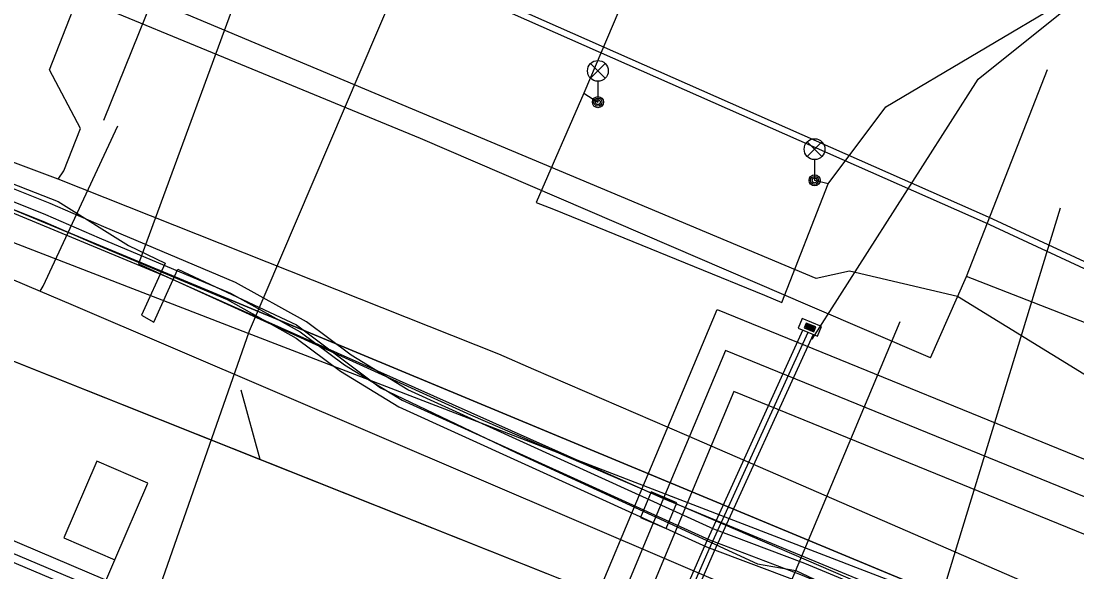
# Model space of a CAD drawing. Extents: x -596024 to -594475, y -1163820 to -1161957.
# Drawn here: x -594731.81 to -594693.78, y -1162210.45 to -1162190.62 of the extents above; entities that cross this region are included whole.
import ezdxf

# ---------------------------------------------------------------- set-up
doc = ezdxf.new("R2010")
doc.units = 0
for name, color, linetype in [('Level 1', 7, 'Continuous'), ('Vrstva 1', 7, 'Continuous'), ('Vrstva 10', 7, 'Continuous'), ('Vrstva 12', 7, 'Continuous'), ('Vrstva 13', 7, 'Continuous'), ('Vrstva 19', 7, 'Continuous'), ('Vrstva 28', 7, 'Continuous'), ('Vrstva 29', 7, 'Continuous'), ('Vrstva 30', 7, 'Continuous'), ('Vrstva 31', 7, 'Continuous'), ('Vrstva 42', 7, 'Continuous'), ('Vrstva 43', 7, 'Continuous'), ('Vrstva 44', 7, 'Continuous'), ('Vrstva 55', 7, 'Continuous'), ('Vrstva 56', 7, 'Continuous'), ('Vrstva 58', 7, 'Continuous'), ('Vrstva 9', 7, 'Continuous')]:
    doc.layers.add(name, color=color, linetype=linetype)

# ---------------------------------------------------------------- blocks, each defined once
blk = doc.blocks.new('NN620')
at = {"layer": 'Vrstva 28'}
for points in [[(0.752, 0.004), (-0.748, 0.004)], [(-0.748, 0.004), (-0.748, -0.746)], [(0.752, -0.746), (0.752, 0.004)], [(-0.748, -0.746), (0.752, -0.746)], [(0.368, -0.18), (-0.376, -0.18)], [(-0.376, -0.18), (-0.376, -0.558)], [(-0.376, -0.558), (0.368, -0.558)], [(0.321, -0.227), (-0.329, -0.227)], [(-0.329, -0.227), (-0.329, -0.51)], [(-0.329, -0.51), (0.321, -0.51)], [(0.274, -0.274), (-0.281, -0.274)], [(-0.281, -0.274), (-0.281, -0.463)], [(-0.281, -0.463), (0.274, -0.463)], [(0.227, -0.321), (-0.234, -0.321)], [(-0.234, -0.321), (-0.234, -0.416)], [(-0.234, -0.416), (0.227, -0.416)], [(-0.193, -0.369), (0.185, -0.369)], [(0.227, -0.416), (0.227, -0.321)], [(0.274, -0.463), (0.274, -0.274)], [(0.321, -0.51), (0.321, -0.227)], [(0.368, -0.558), (0.368, -0.18)]]:
    blk.add_lwpolyline(points, dxfattribs=at)

msp = doc.modelspace()

# ---------------------------------------------------------------- linework, layer by layer
at = {"layer": 'Level 1'}
for points in [[(-594750.45, -1162195.55), (-594709.77, -1162211.75), (-594681.66, -1162222.95), (-594639.16, -1162241.84), (-594604.2, -1162257.38), (-594561.16, -1162275.84)], [(-594723.2, -1162206.4), (-594723.88, -1162203.91)]]:
    msp.add_lwpolyline(points, dxfattribs=at)
at = {"layer": 'Vrstva 1'}
msp.add_lwpolyline([(-594750.45, -1162195.55), (-594749.13, -1162196.07), (-594732.5, -1162202.7), (-594723.2, -1162206.4), (-594709.77, -1162211.75)], dxfattribs=at)
at = {"layer": 'Vrstva 10'}
msp.add_lwpolyline([(-594776.154, -1162191.153), (-594772.298, -1162192.772), (-594764.852, -1162195.956), (-594763.349, -1162196.593), (-594741.779, -1162205.699), (-594725.074, -1162212.755), (-594718.123, -1162215.684)], dxfattribs=at)
at = {"layer": 'Vrstva 12'}
for points in [[(-594709.79, -1162161.71), (-594711.19, -1162161.15), (-594711.71, -1162161.2), (-594720.54, -1162182.38), (-594720.76, -1162182.87), (-594723.51, -1162188.28), (-594727.58, -1162199.36), (-594715.62, -1162204.79), (-594697, -1162212.84), (-594691.98, -1162214.75)], [(-594687.5, -1162206.1), (-594692.91, -1162203.71), (-594698.08, -1162200.54), (-594701.97, -1162199.62), (-594703.17, -1162199.89), (-594736.07, -1162186.08), (-594790.15, -1162162.04)], [(-594691.9, -1162214.74), (-594693.41, -1162214.13), (-594708.66, -1162207.82), (-594726.57, -1162199.83), (-594745.03, -1162192.17), (-594754.89, -1162188.06), (-594753.69, -1162185.32)], [(-594767.38, -1162194.31), (-594722.65, -1162213.34), (-594687.5, -1162228.11)]]:
    msp.add_lwpolyline(points, dxfattribs=at)
at = {"layer": 'Vrstva 13'}
for p, q in [((-594714.2, -1162157.95), (-594728.842, -1162194.193)), ((-594699.45, -1162213.94), (-594694.37, -1162197.34)), ((-594704.47, -1162211.75), (-594700.143, -1162201.438))]:
    msp.add_line(p, q, dxfattribs=at)
for points in [[(-594836.23, -1162155.443), (-594836.196, -1162155.782), (-594816.247, -1162164.384), (-594814.935, -1162164.957), (-594803.879, -1162169.64), (-594755.473, -1162190.086), (-594744.01, -1162194.87), (-594731.121, -1162200.339), (-594730.015, -1162200.811), (-594704.47, -1162211.75), (-594699.45, -1162213.94), (-594673.314, -1162225.133)], [(-594731.121, -1162200.339), (-594731.019, -1162200.163), (-594728.325, -1162194.388)]]:
    msp.add_lwpolyline(points, dxfattribs=at)
at = {"layer": 'Vrstva 19'}
for points in [[(-594695.25, -1162276.17), (-594690.21, -1162265.28), (-594680.2, -1162243.33), (-594679.351, -1162240.241), (-594678.82, -1162238.33), (-594678.078, -1162235.421), (-594674.9, -1162222.97), (-594673.86, -1162218.9), (-594682.15, -1162216.27), (-594693.73, -1162211.66), (-594707.83, -1162205.54), (-594713.34, -1162203.16), (-594714.6, -1162202.61), (-594730.47, -1162196.31), (-594740.5, -1162192.55), (-594751.07, -1162187.95), (-594753.63, -1162189.06), (-594775.09, -1162179.85), (-594776.07, -1162176.84), (-594793.1, -1162168.81), (-594802.09, -1162164.76), (-594816.08, -1162158.49), (-594834.13, -1162150.42), (-594853.67, -1162141.96)], [(-594730.47, -1162196.31), (-594730.27, -1162196.01), (-594729.67, -1162194.49), (-594730.79, -1162192.37), (-594726.07, -1162180.33), (-594725.45, -1162178.74)]]:
    msp.add_lwpolyline(points, dxfattribs=at)
at = {"layer": 'Vrstva 29'}
for p, q in [((-594706.437, -1162202.481), (-594708.847, -1162208.228)), ((-594708.847, -1162208.228), (-594715.885, -1162225.012))]:
    msp.add_line(p, q, dxfattribs=at)
msp.add_lwpolyline([(-594527.721, -1162116.547), (-594550.035, -1162144.733), (-594618.49, -1162117.698), (-594660.636, -1162221.142), (-594706.437, -1162202.481)], dxfattribs=at)
at = {"layer": 'Vrstva 30'}
for p, q in [((-594709.631, -1162207.899), (-594706.74, -1162201.008)), ((-594706.133, -1162203.955), (-594708.063, -1162208.557)), ((-594716.669, -1162224.684), (-594709.631, -1162207.9)), ((-594708.063, -1162208.557), (-594715.101, -1162225.341))]:
    msp.add_line(p, q, dxfattribs=at)
for points in [[(-594706.74, -1162201.008), (-594661.322, -1162219.513), (-594619.181, -1162116.081), (-594550.439, -1162143.229), (-594528.701, -1162115.771)], [(-594526.741, -1162117.323), (-594549.631, -1162146.237), (-594617.799, -1162119.315), (-594659.95, -1162222.771), (-594706.133, -1162203.955)]]:
    msp.add_lwpolyline(points, dxfattribs=at)
at = {"layer": 'Vrstva 31'}
msp.add_lwpolyline([(-594708.579, -1162208.883), (-594708.192, -1162207.96), (-594709.115, -1162207.574), (-594709.501, -1162208.496)], close=True, dxfattribs=at)
at = {"layer": 'Vrstva 42'}
for p, q in [((-594697.333, -1162192.705), (-594686.097, -1162183.699)), ((-594703.313, -1162202.066), (-594697.333, -1162192.705))]:
    msp.add_line(p, q, dxfattribs=at)
for points in [[(-594763.837, -1162200.659), (-594758.837, -1162203.099), (-594756.007, -1162204.859), (-594751.587, -1162206.709), (-594749.697, -1162207.299), (-594741.697, -1162210.639), (-594736.547, -1162213.009), (-594735.267, -1162213.479), (-594730.417, -1162215.679), (-594720.697, -1162219.769), (-594715.217, -1162222.125), (-594714.778, -1162222.42), (-594713.279, -1162223.092), (-594712.844, -1162222.824), (-594712.197, -1162221.469), (-594707.027, -1162209.629), (-594703.467, -1162201.819)], [(-594703.649, -1162201.736), (-594707.209, -1162209.547), (-594712.379, -1162221.386), (-594712.996, -1162222.683), (-594713.294, -1162222.866), (-594714.696, -1162222.238)], [(-594703.285, -1162201.902), (-594706.844, -1162209.71), (-594712.015, -1162221.552), (-594712.748, -1162223.081), (-594712.587, -1162223.259), (-594712.247, -1162223.539), (-594711.527, -1162223.729)], [(-594730.013, -1162213.687), (-594728.432, -1162210.013), (-594727.246, -1162207.257), (-594729.083, -1162206.466), (-594730.269, -1162209.222), (-594728.432, -1162210.013)]]:
    msp.add_lwpolyline(points, dxfattribs=at)
at = {"layer": 'Vrstva 44'}
msp.add_lwpolyline([(-594717.114, -1162188.761), (-594696.98, -1162197.67), (-594689.88, -1162200.96), (-594682.185, -1162203.807), (-594681.454, -1162204.395)], dxfattribs=at)
at = {"layer": 'Vrstva 55'}
for p, q in [((-594706.501, -1162181.297), (-594711.536, -1162193.213)), ((-594697.333, -1162192.705), (-594686.097, -1162183.699)), ((-594700.665, -1162193.709), (-594693.811, -1162189.641)), ((-594703.313, -1162202.066), (-594697.333, -1162192.705)), ((-594711.536, -1162193.213), (-594713.263, -1162197.147)), ((-594711.536, -1162193.213), (-594711.035, -1162193.537)), ((-594702.736, -1162196.479), (-594700.665, -1162193.709)), ((-594702.736, -1162196.479), (-594703.23, -1162196.354)), ((-594704.404, -1162200.751), (-594702.736, -1162196.479)), ((-594713.263, -1162197.147), (-594712.634, -1162197.389)), ((-594712.634, -1162197.389), (-594705.034, -1162200.482)), ((-594705.034, -1162200.482), (-594704.404, -1162200.751))]:
    msp.add_line(p, q, dxfattribs=at)
for points in [[(-594699.06, -1162202.74), (-594703.385, -1162200.881), (-594717.43, -1162194.844), (-594736.44, -1162187.01)], [(-594742.39, -1162192.46), (-594730.47, -1162197.12), (-594727.94, -1162198.7), (-594726.62, -1162199.34), (-594727.47, -1162201.21), (-594727.03, -1162201.46), (-594726.16, -1162199.55), (-594721.89, -1162201.55), (-594718.87, -1162203.82), (-594713.97, -1162206.16), (-594705.29, -1162210.16), (-594703.9, -1162210.4), (-594702.84, -1162210.9)], [(-594699.06, -1162202.74), (-594697.76, -1162199.81), (-594694.84, -1162192.36)], [(-594676, -1162198.63), (-594679.27, -1162207.02), (-594686.021, -1162204.388), (-594693.174, -1162201.599), (-594697.76, -1162199.81)]]:
    msp.add_lwpolyline(points, dxfattribs=at)
at = {"layer": 'Vrstva 56'}
for p, q in [((-594711.3, -1162192.677), (-594710.77, -1162192.147)), ((-594711.3, -1162192.147), (-594710.77, -1162192.677)), ((-594711.035, -1162192.787), (-594711.035, -1162193.537)), ((-594703.495, -1162195.494), (-594702.965, -1162194.964)), ((-594703.495, -1162194.964), (-594702.965, -1162195.494)), ((-594703.23, -1162195.604), (-594703.23, -1162196.354))]:
    msp.add_line(p, q, dxfattribs=at)
for centre, radius in [((-594711.035, -1162192.412), 0.375), ((-594711.035, -1162193.537), 0.2), ((-594711.035, -1162193.537), 0.145), ((-594711.035, -1162193.537), 0.0876), ((-594703.23, -1162195.229), 0.375), ((-594703.23, -1162196.354), 0.2), ((-594703.23, -1162196.354), 0.145), ((-594703.23, -1162196.354), 0.0876)]:
    msp.add_circle(centre, radius, dxfattribs=at)
at = {"layer": 'Vrstva 58'}
for points in [[(-594855.8, -1162145.62), (-594837.62, -1162153.37), (-594836.31, -1162153.98), (-594819.51, -1162161.12), (-594801.35, -1162168.87), (-594799.77, -1162169.48), (-594797.27, -1162170.37), (-594784.28, -1162175.73), (-594782.11, -1162176.71), (-594778.76, -1162179.27), (-594754.53, -1162189.16), (-594752.65, -1162189.31), (-594750.57, -1162189.75), (-594747.53, -1162190.99), (-594651.85, -1162230.77), (-594634.34, -1162238.31), (-594628.08, -1162237.31), (-594627.27, -1162237.69), (-594626.17, -1162238.17), (-594617.89, -1162242.16), (-594607.87, -1162246.62)], [(-594855.521, -1162146.975), (-594837.445, -1162154.525), (-594819.368, -1162162.393), (-594800.867, -1162170.155), (-594782.472, -1162177.705), (-594753.124, -1162190.465), (-594723.671, -1162201.842), (-594694.961, -1162212.9), (-594661.467, -1162226.404), (-594631.163, -1162239.589), (-594604.155, -1162251.18), (-594572.468, -1162264.684), (-594547.693, -1162277.762), (-594525.576, -1162287.119), (-594507.394, -1162294.988), (-594488.786, -1162302.856), (-594475.47, -1162308.493)], [(-594668.127, -1162209.442), (-594675.879, -1162206.381), (-594678.72, -1162205.373), (-594681.602, -1162204.579), (-594682.303, -1162204.015), (-594689.971, -1162201.178), (-594697.077, -1162197.885), (-594717.209, -1162188.976), (-594720.048, -1162188.083), (-594726.916, -1162184.938), (-594734.962, -1162181.502), (-594740.391, -1162178.33), (-594743.065, -1162176.746), (-594745.465, -1162176.293), (-594746.491, -1162175.638), (-594749.931, -1162174.314), (-594754.673, -1162172.449), (-594762.484, -1162168.904), (-594769.821, -1162165.535)], [(-594729.227, -1162217.886), (-594723.586, -1162201.773), (-594708.664, -1162166.845)], [(-594770.63, -1162180.87), (-594755.16, -1162186.78), (-594753.69, -1162187.43), (-594745.2, -1162191.34), (-594742.79, -1162192.84), (-594730.93, -1162197.58), (-594729, -1162198.42), (-594724.27, -1162200.41), (-594721.76, -1162201.81), (-594720.16, -1162203), (-594718.08, -1162204.27), (-594707.02, -1162209.3), (-594703.74, -1162210.54), (-594700.71, -1162211.8), (-594695.95, -1162214.47), (-594694.66, -1162214.62), (-594692.67, -1162214.98), (-594688.36, -1162216.57), (-594687.38, -1162216.94), (-594684.82, -1162216.94), (-594683.47, -1162217.28), (-594672.87, -1162221.79)], [(-594770.63, -1162180.87), (-594755.16, -1162186.78), (-594753.69, -1162187.43), (-594745.2, -1162191.34), (-594742.79, -1162192.84), (-594730.93, -1162197.58), (-594729, -1162198.42), (-594724.27, -1162200.41), (-594721.76, -1162201.81), (-594720.16, -1162203), (-594718.08, -1162204.27), (-594707.02, -1162209.3), (-594703.74, -1162210.54), (-594700.71, -1162211.8), (-594695.95, -1162214.47), (-594694.66, -1162214.62), (-594692.67, -1162214.98), (-594688.36, -1162216.57), (-594687.38, -1162216.94), (-594684.82, -1162216.94), (-594683.47, -1162217.28), (-594672.87, -1162221.79)], [(-594672.766, -1162221.374), (-594683.334, -1162216.877), (-594684.767, -1162216.516), (-594687.303, -1162216.516), (-594688.212, -1162216.173), (-594692.558, -1162214.57), (-594694.598, -1162214.201), (-594695.817, -1162214.059), (-594700.524, -1162211.418), (-594703.584, -1162210.146), (-594706.857, -1162208.909), (-594717.881, -1162203.895), (-594719.923, -1162202.648), (-594721.529, -1162201.453), (-594724.084, -1162200.028), (-594728.833, -1162198.03), (-594730.767, -1162197.189), (-594742.598, -1162192.46), (-594744.999, -1162190.966), (-594753.516, -1162187.044), (-594754.999, -1162186.388), (-594770.392, -1162180.507)], [(-594770.779, -1162181.097), (-594755.261, -1162187.025), (-594753.799, -1162187.672), (-594745.326, -1162191.574), (-594742.91, -1162193.078), (-594731.032, -1162197.825), (-594729.104, -1162198.664), (-594724.386, -1162200.649), (-594721.904, -1162202.033), (-594720.309, -1162203.22), (-594718.204, -1162204.505), (-594707.122, -1162209.545), (-594703.838, -1162210.787), (-594700.826, -1162212.039), (-594696.033, -1162214.727), (-594694.699, -1162214.883), (-594692.74, -1162215.237), (-594688.453, -1162216.819), (-594687.428, -1162217.205), (-594684.853, -1162217.205), (-594683.555, -1162217.532), (-594672.935, -1162222.05)], [(-594606.25, -1162247.31), (-594607.87, -1162246.62), (-594617.89, -1162242.16), (-594626.17, -1162238.17), (-594627.27, -1162237.69), (-594628.08, -1162237.31), (-594634.34, -1162238.31), (-594651.85, -1162230.77), (-594747.53, -1162190.99), (-594750.57, -1162189.75)]]:
    msp.add_lwpolyline(points, dxfattribs=at)
at = {"layer": 'Vrstva 9'}
msp.add_lwpolyline([(-594718.24, -1162215.96), (-594725.191, -1162213.031), (-594741.896, -1162205.976), (-594763.466, -1162196.87), (-594764.969, -1162196.232), (-594772.415, -1162193.048), (-594776.27, -1162191.43)], dxfattribs=at)

# ---------------------------------------------------------------- block references
at = {"layer": 'Vrstva 43', "xscale": 0.5, "yscale": 0.5000000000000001, "rotation": 158}
msp.add_blockref('NN620', (-594703.467, -1162201.819), dxfattribs=at)

doc.saveas('drawing.dxf')
